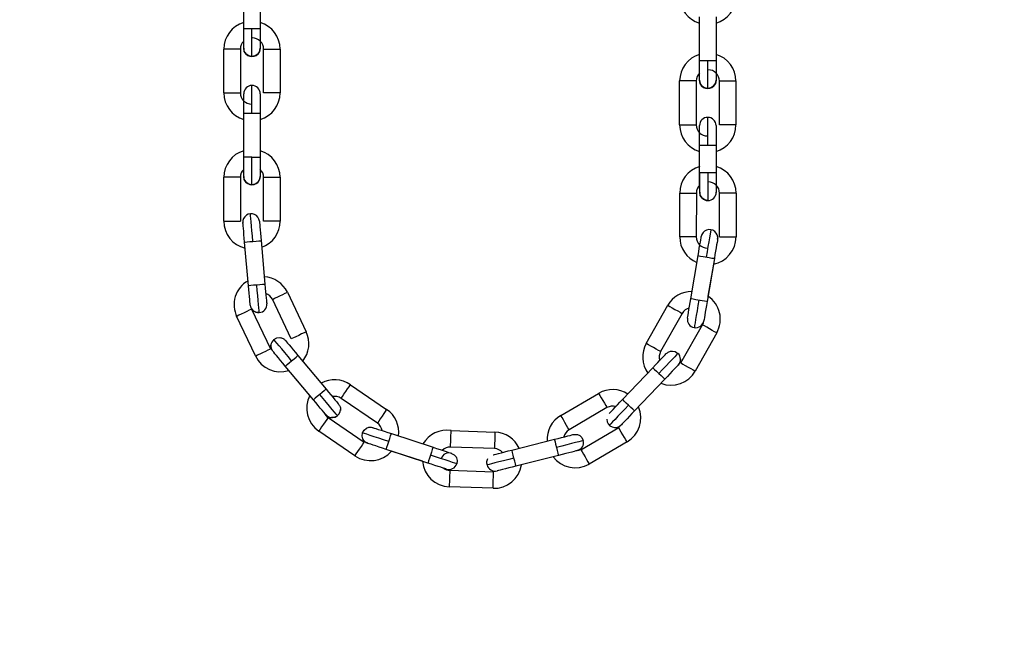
# Model space of a CAD drawing. Header units: inches. Extents: x 170 to 288, y 234 to 248.
# Tile 434 of 480: x 260.326 to 260.638, y 241.277 to 241.472. Entities that reach past the tile are written whole.
import ezdxf

# ---------------------------------------------------------------- set-up
doc = ezdxf.new("R2010")
doc.units = ezdxf.units.IN
doc.header["$LTSCALE"] = 0.25
doc.header["$MEASUREMENT"] = 0
doc.layers.add('ANNOTATIONS', color=1, linetype='Continuous')
doc.layers.add('STANDARD Z GUIDE MOTOR RH', color=7, linetype='Continuous')
doc.styles.add('ARIAL', font='arial.ttf', dxfattribs={"height": 0.09375})
doc.dimstyles.new('STANDARD$0', dxfattribs={"dimtxt": 0.09375, "dimasz": 0.09375, "dimexe": 0.03125, "dimexo": 0.046875, "dimgap": 0.09, "dimtad": 0, "dimtih": 1, "dimtoh": 1, "dimdec": 4, "dimzin": 0, "dimdsep": 46, "dimtxsty": 'ARIAL', "dimcen": 0.09, "dimadec": 0, "dimazin": 0, "dimtfac": 1, "dimtdec": 4, "dimtofl": 0, "dimtmove": 0, "dimatfit": 1, "dimfxl": 1, "dimtolj": 1, "dimtzin": 0, "dimarcsym": 0})

# ---------------------------------------------------------------- blocks, each defined once
blk = doc.blocks.new('*D53')
at = {"layer": 'ANNOTATIONS', "color": 0, "lineweight": -2, "transparency": 16777216}
for p, q in [((259.7476886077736, 244.1437778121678), (261.4626251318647, 244.1437778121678)), ((261.4313751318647, 244.0500278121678), (261.4313751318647, 242.3590412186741)), ((261.4313751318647, 240.2331944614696), (261.4313751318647, 241.9241810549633)), ((260.153938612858, 240.1394444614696), (261.4626251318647, 240.1394444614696))]:
    blk.add_line(p, q, dxfattribs=at)
at = {"layer": 'ANNOTATIONS', "color": 0, "transparency": 16777216}
for points in [[(261.4157501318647, 244.0500278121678), (261.4470001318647, 244.0500278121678), (261.4313751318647, 244.1437778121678)], [(261.4157501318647, 240.2331944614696), (261.4470001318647, 240.2331944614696), (261.4313751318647, 240.1394444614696)]]:
    blk.add_solid(points, dxfattribs=at)
at = {"layer": 'defpoints', "color": 0, "transparency": 16777216}
for p in [(259.7008136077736, 244.1437778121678), (261.4313751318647, 244.1437778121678), (260.107063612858, 240.1394444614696)]:
    blk.add_point(p, dxfattribs=at)
at = {"layer": 'ANNOTATIONS', "color": 0, "transparency": 16777216, "insert": (261.4313751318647, 242.1416111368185), "char_height": 0.09375, "attachment_point": 5, "style": 'ARIAL'}
blk.add_mtext('\\A1;OPENING \\PHEIGHT', dxfattribs=at)

msp = doc.modelspace()

# ---------------------------------------------------------------- linework, layer by layer
at = {"layer": 'STANDARD Z GUIDE MOTOR RH'}
for p, q in [((260.3965608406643, 241.4687373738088), (260.3965611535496, 241.4826480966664)), ((260.4018105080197, 241.4826479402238), (260.4018101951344, 241.4687372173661)), ((260.5411522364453, 241.4586303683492), (260.5411525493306, 241.4725410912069)), ((260.5464019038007, 241.4725409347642), (260.5464015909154, 241.4586302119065)), ((260.3991855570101, 241.4687373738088), (260.3965608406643, 241.4687373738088)), ((260.3902612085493, 241.448406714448), (260.3902615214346, 241.4623174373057)), ((260.3955108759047, 241.4623172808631), (260.3955105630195, 241.4484065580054)), ((260.4028596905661, 241.4484064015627), (260.4028599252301, 241.4623171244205)), ((260.4028599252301, 241.4623171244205), (260.4081092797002, 241.4623171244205)), ((260.4081092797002, 241.4623171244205), (260.408108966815, 241.4484062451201)), ((260.543776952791, 241.4586303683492), (260.5411522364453, 241.4586303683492)), ((260.5348526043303, 241.4382997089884), (260.5348529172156, 241.4522104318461)), ((260.5401022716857, 241.4522102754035), (260.5401019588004, 241.4382995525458)), ((260.5474510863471, 241.4382993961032), (260.5474513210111, 241.4522101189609)), ((260.5474513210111, 241.4522101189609), (260.5527006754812, 241.4522101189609)), ((260.5527006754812, 241.4522101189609), (260.5527003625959, 241.4382992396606)), ((260.3965600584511, 241.4280758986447), (260.3965602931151, 241.4419866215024)), ((260.3965602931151, 241.4419866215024), (260.4018096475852, 241.4419866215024)), ((260.4018096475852, 241.4419866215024), (260.4018093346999, 241.4280757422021)), ((260.5411514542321, 241.4179688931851), (260.5411516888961, 241.4318796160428)), ((260.5411516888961, 241.4318796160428), (260.5464010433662, 241.4318796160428)), ((260.5464010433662, 241.4318796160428), (260.5464007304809, 241.4179687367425)), ((260.3991846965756, 241.4280758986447), (260.3965600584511, 241.4280758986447)), ((260.3991846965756, 241.4280758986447), (260.4018093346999, 241.4280757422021)), ((260.5412074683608, 241.4169032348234), (260.5412074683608, 241.4230712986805)), ((260.5464568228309, 241.4230712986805), (260.5412074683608, 241.4230712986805)), ((260.5438321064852, 241.4230712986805), (260.5438321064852, 241.4142785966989)), ((260.5464568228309, 241.4230712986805), (260.5464568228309, 241.4169032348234)), ((260.3902604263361, 241.407745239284), (260.3902606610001, 241.4216559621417)), ((260.3955100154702, 241.4216559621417), (260.3902606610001, 241.4216559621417)), ((260.3955100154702, 241.4216559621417), (260.3955097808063, 241.4077450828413)), ((260.4028588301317, 241.4077449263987), (260.4028591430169, 241.421655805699)), ((260.4081084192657, 241.4216556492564), (260.4081081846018, 241.4077449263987)), ((260.5348929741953, 241.4027484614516), (260.534905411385, 241.4166591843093)), ((260.540154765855, 241.4166544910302), (260.5401423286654, 241.4027437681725)), ((260.5464568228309, 241.4169032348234), (260.5464554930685, 241.4168195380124)), ((260.5474914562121, 241.4027371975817), (260.5475038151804, 241.4166479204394)), ((260.5527531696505, 241.4166432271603), (260.5527407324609, 241.4027325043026)), ((260.3963081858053, 241.407249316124), (260.3963021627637, 241.4073328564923)), ((260.4081081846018, 241.4077449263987), (260.4028588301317, 241.4077449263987)), ((260.3980840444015, 241.3872493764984), (260.3968537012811, 241.4011056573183)), ((260.4020824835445, 241.4015699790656), (260.4033128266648, 241.3877136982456)), ((260.5469317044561, 241.4024471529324), (260.5468950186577, 241.4020097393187)), ((260.538372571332, 241.3830867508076), (260.5406910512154, 241.3968030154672)), ((260.5458669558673, 241.3959280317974), (260.5435484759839, 241.3822119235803)), ((260.5458669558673, 241.3959278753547), (260.5438406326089, 241.3839399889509)), ((260.4116498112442, 241.3703978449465), (260.4056789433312, 241.3829620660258)), ((260.4104201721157, 241.3852151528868), (260.4163909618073, 241.3726509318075)), ((260.3990413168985, 241.3798075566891), (260.4050121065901, 241.3672434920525)), ((260.5242550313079, 241.3689357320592), (260.5310737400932, 241.3810606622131)), ((260.400270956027, 241.3649902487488), (260.3943000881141, 241.3775544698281)), ((260.5356492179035, 241.3784874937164), (260.5288305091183, 241.3663625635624)), ((260.53523613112, 241.3627601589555), (260.5420548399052, 241.3748850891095)), ((260.5422781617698, 241.3753620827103), (260.5420548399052, 241.3748850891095)), ((260.5466303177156, 241.3723120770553), (260.539811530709, 241.3601871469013)), ((260.4137809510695, 241.3651402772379), (260.4226983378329, 241.3544636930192)), ((260.4186693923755, 241.3510986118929), (260.4097520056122, 241.3617753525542)), ((260.4175247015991, 241.3524690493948), (260.4097520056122, 241.361775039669)), ((260.5167472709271, 241.3511818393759), (260.5263451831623, 241.3612509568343)), ((260.5301448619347, 241.3576291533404), (260.5205469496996, 241.3475600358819)), ((260.5301448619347, 241.3576289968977), (260.5205469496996, 241.3475597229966)), ((260.430423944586, 241.3558780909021), (260.4419130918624, 241.3480353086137)), ((260.438953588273, 241.3436998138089), (260.4274644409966, 241.3515425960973)), ((260.4971482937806, 241.3461074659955), (260.5091562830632, 241.353130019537)), ((260.4266521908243, 241.3497297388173), (260.4267048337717, 241.3496646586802)), ((260.5118063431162, 241.3485986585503), (260.4997983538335, 241.3415761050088)), ((260.4233210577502, 241.3454727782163), (260.4348102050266, 241.3376299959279)), ((260.5035084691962, 241.3352321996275), (260.5155164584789, 241.3422549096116)), ((260.4318507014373, 241.333294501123), (260.4203615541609, 241.3411372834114)), ((260.4434011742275, 241.3403488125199), (260.4566190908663, 241.3360134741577)), ((260.4623705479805, 241.341325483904), (260.4762728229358, 241.340840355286)), ((260.4816399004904, 241.3351402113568), (260.4951279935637, 241.3385433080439)), ((260.4359044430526, 241.3372830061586), (260.4358253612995, 241.3373103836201)), ((260.454983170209, 241.3310256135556), (260.4417651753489, 241.3353609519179)), ((260.4532895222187, 241.3315808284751), (260.4417651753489, 241.3353606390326)), ((260.476089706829, 241.33559420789), (260.4621874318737, 241.3360793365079)), ((260.5181665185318, 241.337723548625), (260.5061585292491, 241.3307009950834)), ((260.4964122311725, 241.3334536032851), (260.4829241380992, 241.3300503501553)), ((260.4964122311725, 241.3334532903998), (260.4829241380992, 241.3300501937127)), ((260.4642865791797, 241.331597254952), (260.4641558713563, 241.330779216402)), ((260.4737565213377, 241.3304441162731), (260.473676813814, 241.3310863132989)), ((260.4619311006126, 241.328734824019), (260.4758333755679, 241.3282495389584)), ((260.4756502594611, 241.3230033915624), (260.4617479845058, 241.323488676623))]:
    msp.add_line(p, q, dxfattribs=at)
at = {"layer": 'STANDARD Z GUIDE MOTOR RH', "flags": 128}
for points in [[(260.396560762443, 241.4625693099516), (260.396560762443, 241.4653104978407), (260.3965608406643, 241.4663769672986), (260.3965608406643, 241.4687373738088)], [(260.3991853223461, 241.4599445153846), (260.3991853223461, 241.4601134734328), (260.3991854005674, 241.4606139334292), (260.3991854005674, 241.4638522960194), (260.3991854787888, 241.4653724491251), (260.3991854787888, 241.4670219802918), (260.3991855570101, 241.4687373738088)], [(260.4018101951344, 241.4687372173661), (260.4001899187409, 241.4687372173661), (260.3991855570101, 241.4687373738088)], [(260.4018101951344, 241.4687372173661), (260.4018101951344, 241.4675338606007), (260.4018101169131, 241.4663768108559), (260.4018101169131, 241.4630386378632), (260.4018100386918, 241.462687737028), (260.4018100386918, 241.462569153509)], [(260.3955108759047, 241.4623172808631), (260.3947421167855, 241.4623172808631), (260.3938905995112, 241.4623174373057), (260.3902615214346, 241.4623174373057)], [(260.3991853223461, 241.4599445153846), (260.3981809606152, 241.4601442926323), (260.3973294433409, 241.4607132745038), (260.3967605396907, 241.4615647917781), (260.396560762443, 241.4625693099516)], [(260.4018100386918, 241.462569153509), (260.4016102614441, 241.4615647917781), (260.4010412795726, 241.4607132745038), (260.4001897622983, 241.4601442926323), (260.3991853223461, 241.4599445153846)], [(260.541152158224, 241.4524623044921), (260.541152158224, 241.4552034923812), (260.5411522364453, 241.456269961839), (260.5411522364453, 241.4586303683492)], [(260.5437767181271, 241.449837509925), (260.5437767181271, 241.4500064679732), (260.5437767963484, 241.4505069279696), (260.5437767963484, 241.4537452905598), (260.5437768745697, 241.4552654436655), (260.5437768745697, 241.4569149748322), (260.543776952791, 241.4586303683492)], [(260.5464015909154, 241.4586302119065), (260.5447813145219, 241.4586302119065), (260.543776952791, 241.4586303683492)], [(260.5464015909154, 241.4586302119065), (260.5464015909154, 241.4574268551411), (260.5464015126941, 241.4562698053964), (260.5464015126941, 241.4529316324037), (260.5464014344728, 241.4525807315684), (260.5464014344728, 241.4524621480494)], [(260.5401022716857, 241.4522102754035), (260.5393335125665, 241.4522102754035), (260.5384819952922, 241.4522104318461), (260.5348529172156, 241.4522104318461)], [(260.5437767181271, 241.449837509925), (260.5427723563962, 241.4500372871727), (260.5419208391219, 241.4506062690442), (260.5413519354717, 241.4514577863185), (260.541152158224, 241.4524623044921)], [(260.5464014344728, 241.4524621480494), (260.5462016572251, 241.4514577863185), (260.5456326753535, 241.4506062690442), (260.5447811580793, 241.4500372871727), (260.5437767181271, 241.449837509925)], [(260.3902612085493, 241.448406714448), (260.3918814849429, 241.448406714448), (260.392885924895, 241.4484065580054), (260.3955105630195, 241.4484065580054)], [(260.3965603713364, 241.446348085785), (260.3965604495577, 241.4471151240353), (260.3965604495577, 241.4481545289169)], [(260.3991850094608, 241.4419866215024), (260.3991850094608, 241.4437020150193), (260.3991850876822, 241.4453513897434), (260.3991850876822, 241.4482039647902), (260.3991851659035, 241.4492974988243), (260.3991851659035, 241.4507791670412)], [(260.4018098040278, 241.4481543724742), (260.4018098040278, 241.44768488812), (260.4018097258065, 241.4471149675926)], [(260.408108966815, 241.4484062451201), (260.4079091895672, 241.4484062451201), (260.407340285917, 241.4484064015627), (260.4028596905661, 241.4484064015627)], [(260.3965602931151, 241.4419864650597), (260.3965603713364, 241.4431898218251), (260.3965603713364, 241.4463479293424)], [(260.4018097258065, 241.4471149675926), (260.4018097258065, 241.4443468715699)], [(260.4018097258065, 241.4443467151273), (260.4018096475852, 241.4431896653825), (260.4018096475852, 241.4419863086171)], [(260.5437764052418, 241.4318796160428), (260.5437764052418, 241.4335950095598), (260.5437764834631, 241.4352443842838), (260.5437764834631, 241.4380969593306), (260.5437765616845, 241.4391904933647), (260.5437765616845, 241.4406721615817)], [(260.5348526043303, 241.4382997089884), (260.5364728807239, 241.4382997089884), (260.537477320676, 241.4382995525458), (260.5401019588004, 241.4382995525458)], [(260.5411516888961, 241.4318794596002), (260.5411517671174, 241.4330828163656), (260.5411517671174, 241.4362409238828), (260.5411518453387, 241.437007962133), (260.5411518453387, 241.4380475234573)], [(260.5464011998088, 241.4375778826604), (260.5464011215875, 241.437007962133), (260.5464011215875, 241.4342397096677), (260.5464010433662, 241.4330826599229), (260.5464010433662, 241.4318793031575)], [(260.5464011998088, 241.4380473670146), (260.5464011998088, 241.4375778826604)], [(260.5527003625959, 241.4382992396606), (260.5525005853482, 241.4382992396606), (260.551931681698, 241.4382993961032), (260.5474510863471, 241.4382993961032)], [(260.3965599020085, 241.4219078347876), (260.3965599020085, 241.423714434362), (260.3965599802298, 241.4246491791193), (260.3965599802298, 241.4268725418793), (260.3965600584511, 241.4280758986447)], [(260.3991845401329, 241.4192830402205), (260.3991845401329, 241.4218585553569), (260.3991846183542, 241.4231909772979), (260.3991846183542, 241.4247111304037), (260.3991846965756, 241.4263605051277), (260.3991846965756, 241.4280758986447)], [(260.4018093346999, 241.4280757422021), (260.4018093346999, 241.4246490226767), (260.4018092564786, 241.423714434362), (260.4018092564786, 241.4219076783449)], [(260.3991845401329, 241.4192830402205), (260.3981801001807, 241.4194829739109), (260.3973285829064, 241.4200519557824), (260.3967596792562, 241.4209034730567), (260.3965599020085, 241.4219078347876)], [(260.4018092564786, 241.4219076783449), (260.4016094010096, 241.4209033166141), (260.4010404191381, 241.4200517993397), (260.4001889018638, 241.4194828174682), (260.3991845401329, 241.4192830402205)], [(260.4028591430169, 241.421655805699), (260.4054837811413, 241.421655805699), (260.4064882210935, 241.4216556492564), (260.4081084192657, 241.4216556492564)], [(260.534905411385, 241.4166591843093), (260.5351051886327, 241.4166590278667), (260.5356741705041, 241.4166585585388), (260.5365256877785, 241.4166577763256), (260.5375300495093, 241.4166568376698), (260.5385344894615, 241.4166560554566), (260.5393860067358, 241.4166552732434), (260.5399549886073, 241.4166546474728), (260.540154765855, 241.4166544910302)], [(260.5438321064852, 241.4142785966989), (260.5428277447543, 241.4144783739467), (260.54197622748, 241.4150473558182), (260.5414072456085, 241.4158987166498), (260.5412074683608, 241.4169032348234)], [(260.5527531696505, 241.4166432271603), (260.5525533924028, 241.4166435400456), (260.5519844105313, 241.4166440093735), (260.551132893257, 241.4166447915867), (260.5501284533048, 241.4166457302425), (260.549124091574, 241.4166465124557), (260.5482725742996, 241.4166472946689), (260.5477035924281, 241.4166477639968), (260.5475038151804, 241.4166479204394)], [(260.3902604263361, 241.407745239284), (260.394741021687, 241.407745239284), (260.3953099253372, 241.4077450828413), (260.3955097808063, 241.4077450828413)], [(260.3968537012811, 241.4011055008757), (260.3967473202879, 241.4023040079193), (260.3966450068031, 241.4034566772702), (260.3965506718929, 241.4045187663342), (260.3964679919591, 241.4054497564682), (260.3964001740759, 241.4062138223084), (260.3963497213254, 241.4067817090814), (260.3963186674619, 241.4071313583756), (260.3963081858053, 241.407249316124)], [(260.3994680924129, 241.4013378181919), (260.3993164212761, 241.4030464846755), (260.3991705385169, 241.4046894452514), (260.3990360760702, 241.4062036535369), (260.398918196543, 241.4075307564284), (260.3988215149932, 241.4086199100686), (260.3987496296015, 241.4094293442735), (260.3987054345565, 241.409927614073), (260.3986904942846, 241.4100959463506)], [(260.4015369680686, 241.4077136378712), (260.4015474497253, 241.4075955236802), (260.4015785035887, 241.407245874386), (260.4016289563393, 241.4066781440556), (260.4016967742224, 241.4059140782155), (260.4017794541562, 241.4049830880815), (260.4018737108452, 241.4039208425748), (260.4019761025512, 241.4027683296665), (260.4020824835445, 241.4015696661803)], [(260.5447444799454, 241.4050351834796), (260.5447163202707, 241.404868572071), (260.5446329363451, 241.4043753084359), (260.5444975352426, 241.4035741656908), (260.5443152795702, 241.4024959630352), (260.5440932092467, 241.4011821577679), (260.5438398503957, 241.3996832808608), (260.5435649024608, 241.3980569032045), (260.5432790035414, 241.3963656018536)], [(260.3968537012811, 241.4011056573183), (260.397052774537, 241.4011233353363), (260.3976194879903, 241.4011737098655), (260.3984676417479, 241.401248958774), (260.3994680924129, 241.4013378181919)], [(260.3994680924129, 241.4013378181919), (260.4004686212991, 241.4014266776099), (260.4013167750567, 241.4015019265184), (260.40188348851, 241.4015523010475), (260.4020824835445, 241.4015699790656)], [(260.5401423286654, 241.4027437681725), (260.5399425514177, 241.4027439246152), (260.5393735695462, 241.4027445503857), (260.5385220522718, 241.4027451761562), (260.537517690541, 241.4027461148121), (260.5365132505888, 241.4027470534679), (260.5356617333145, 241.4027478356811), (260.535092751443, 241.402748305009), (260.5348929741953, 241.4027484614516)], [(260.5406910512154, 241.3968030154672), (260.5408916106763, 241.3979894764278), (260.5410844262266, 241.399130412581), (260.5412621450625, 241.400181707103), (260.5414179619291, 241.4011033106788), (260.5415457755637, 241.4018597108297), (260.5416408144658, 241.4024216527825), (260.5416993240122, 241.402767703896)], [(260.5416416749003, 241.4024266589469), (260.5416993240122, 241.402767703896), (260.5417190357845, 241.402884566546)], [(260.5468950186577, 241.4020097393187), (260.5468752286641, 241.4018928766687), (260.5468167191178, 241.4015468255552), (260.5467217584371, 241.4009847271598), (260.5465938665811, 241.4002284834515), (260.5464381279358, 241.3993068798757), (260.5462604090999, 241.3982554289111), (260.5460675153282, 241.3971144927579), (260.5458669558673, 241.3959280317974)], [(260.5474914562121, 241.4027371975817), (260.5476912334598, 241.4027370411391), (260.54826013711, 241.4027365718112), (260.5491116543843, 241.402735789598), (260.5501160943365, 241.4027348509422), (260.5511205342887, 241.402734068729), (260.551972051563, 241.4027332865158), (260.5525409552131, 241.4027326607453), (260.5527407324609, 241.4027325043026)], [(260.5406910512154, 241.3968030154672), (260.5408880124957, 241.3967696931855), (260.5414490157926, 241.3966748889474), (260.5422886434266, 241.3965329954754), (260.5442693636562, 241.3961982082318)], [(260.5442693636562, 241.3961982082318), (260.5451089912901, 241.3960563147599), (260.5456699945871, 241.3959613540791), (260.5458669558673, 241.3959280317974)], [(260.4006984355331, 241.387481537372), (260.3996979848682, 241.387392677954), (260.3988497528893, 241.3873174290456), (260.398283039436, 241.3872670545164), (260.3980840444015, 241.3872493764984)], [(260.3986277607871, 241.381125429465), (260.3986190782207, 241.3812235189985), (260.3985880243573, 241.3815731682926), (260.398537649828, 241.3821410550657), (260.3984697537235, 241.3829051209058), (260.3983871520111, 241.3838361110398), (260.3982928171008, 241.3848982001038), (260.3981905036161, 241.3860508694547), (260.3980840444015, 241.3872493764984)], [(260.4033128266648, 241.3877136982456), (260.4031138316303, 241.3876960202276), (260.402547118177, 241.3876456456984), (260.4016988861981, 241.3875703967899), (260.4006984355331, 241.387481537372)], [(260.4014761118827, 241.3787232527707), (260.4014611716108, 241.3788915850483), (260.4014168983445, 241.3793900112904), (260.4013450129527, 241.3801992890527), (260.4012483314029, 241.3812885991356), (260.4011304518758, 241.382615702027), (260.4009959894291, 241.3841299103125), (260.4008501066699, 241.3857728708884), (260.4006984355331, 241.387481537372)], [(260.4033128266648, 241.387713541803), (260.4034192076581, 241.3865148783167), (260.4035215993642, 241.3853623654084), (260.4036158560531, 241.3843002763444)], [(260.4035215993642, 241.385362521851), (260.4036158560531, 241.3843002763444), (260.4036985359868, 241.3833692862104)], [(260.4036985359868, 241.3833692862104), (260.4037664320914, 241.3826052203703)], [(260.4037664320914, 241.3826052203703), (260.4038168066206, 241.3820374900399), (260.4038478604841, 241.3816878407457)], [(260.4056789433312, 241.3829620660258), (260.4058593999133, 241.3830477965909), (260.4063733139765, 241.3832920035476), (260.407142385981, 241.3836574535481), (260.4080495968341, 241.3840886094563), (260.408956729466, 241.3845197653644), (260.4097258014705, 241.3848852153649), (260.4102397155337, 241.3851294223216), (260.4104201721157, 241.3852151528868)], [(260.5373445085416, 241.3770050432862), (260.5373642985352, 241.3771219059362), (260.5374228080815, 241.3774679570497), (260.5375177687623, 241.3780300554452), (260.5376455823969, 241.3787862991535), (260.5378013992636, 241.3797080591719), (260.5379791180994, 241.3807595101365), (260.5381720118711, 241.381900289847), (260.538372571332, 241.3830867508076)], [(260.5419508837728, 241.3824819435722), (260.5399701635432, 241.3828167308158), (260.5391305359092, 241.3829587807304), (260.5385695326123, 241.3830535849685), (260.538372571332, 241.3830867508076)], [(260.540960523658, 241.382649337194), (260.5406746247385, 241.3809580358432), (260.5403996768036, 241.3793316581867), (260.5401463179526, 241.3778327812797), (260.5399242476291, 241.3765189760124), (260.5397419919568, 241.3754407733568), (260.5396065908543, 241.3746396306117), (260.5395232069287, 241.3741462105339), (260.5394950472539, 241.3739795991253)], [(260.5435484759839, 241.3822119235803), (260.5433514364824, 241.3822452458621), (260.5427904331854, 241.3823400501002), (260.5419508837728, 241.3824819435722)], [(260.5435484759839, 241.3822119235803), (260.543347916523, 241.3810254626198), (260.5431550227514, 241.3798845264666), (260.5429773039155, 241.378833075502), (260.5428215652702, 241.3779114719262), (260.5426936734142, 241.3771550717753), (260.5425987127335, 241.3765931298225), (260.5425402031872, 241.3762469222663), (260.5425204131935, 241.3761300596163)], [(260.3990413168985, 241.3798075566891), (260.3988608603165, 241.3797218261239), (260.3983469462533, 241.3794776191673), (260.3975778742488, 241.3791121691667), (260.3966706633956, 241.3786810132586), (260.3957635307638, 241.3782500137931), (260.3949944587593, 241.37788440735), (260.3944805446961, 241.3776402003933), (260.3943000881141, 241.3775544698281)], [(260.3995779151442, 241.3793095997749), (260.3995594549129, 241.3793247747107), (260.3990756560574, 241.3798585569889)], [(260.4014761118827, 241.3787232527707), (260.4004579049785, 241.3788333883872), (260.3995779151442, 241.3793095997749)], [(260.4038478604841, 241.3816878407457), (260.4038583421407, 241.3815697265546)], [(260.5310737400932, 241.3810606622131), (260.5312479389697, 241.3809627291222), (260.5317438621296, 241.3806837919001), (260.5324860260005, 241.380266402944), (260.5333614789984, 241.3797740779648), (260.5342370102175, 241.3792817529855), (260.5349791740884, 241.3788643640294), (260.5354750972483, 241.3785854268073), (260.5356492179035, 241.3784874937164)], [(260.5425202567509, 241.3761292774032), (260.5425051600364, 241.3760477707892)], [(260.542597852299, 241.3765881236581), (260.5425402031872, 241.3762469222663), (260.5425221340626, 241.3761400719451)], [(260.5466303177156, 241.3723120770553), (260.546456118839, 241.3724100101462), (260.5459602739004, 241.3726889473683), (260.5452180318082, 241.3731063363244), (260.5443425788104, 241.3735986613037), (260.5434671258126, 241.374090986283), (260.5427248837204, 241.3745083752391), (260.5422289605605, 241.3747871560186), (260.5420548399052, 241.3748850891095)], [(260.4061300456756, 241.3702062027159), (260.4070290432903, 241.3706966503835), (260.4080233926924, 241.3708078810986)], [(260.4117665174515, 241.3634578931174), (260.4106668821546, 241.3647743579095), (260.4096094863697, 241.3660402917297), (260.4086350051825, 241.367207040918), (260.4077809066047, 241.3682297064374), (260.4070799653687, 241.3690688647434), (260.4065590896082, 241.3696924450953), (260.4062383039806, 241.3700765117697), (260.4061300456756, 241.3702062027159)], [(260.4098270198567, 241.3698742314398), (260.4099029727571, 241.3697831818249), (260.4101280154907, 241.3695139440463), (260.4104933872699, 241.36907637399), (260.4109850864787, 241.3684876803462), (260.4115842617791, 241.3677703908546), (260.4122678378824, 241.3669518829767), (260.4130096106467, 241.366063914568), (260.4137809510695, 241.3651402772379)], [(260.4163909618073, 241.3726509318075), (260.4162105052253, 241.3725652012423), (260.4156966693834, 241.3723209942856), (260.4149275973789, 241.3719555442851), (260.4140203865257, 241.371524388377), (260.4131131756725, 241.3710933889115), (260.412344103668, 241.3707277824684), (260.4118302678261, 241.3704835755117), (260.4116498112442, 241.3703978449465)], [(260.400270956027, 241.3649902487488), (260.4004513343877, 241.3650761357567), (260.4009652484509, 241.3653203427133), (260.4017343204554, 241.3656857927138), (260.4026415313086, 241.366116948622), (260.4035487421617, 241.3665479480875), (260.4043178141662, 241.3669135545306), (260.4048316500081, 241.3671577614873), (260.4050121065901, 241.3672434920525)], [(260.4057980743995, 241.3665091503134), (260.4053075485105, 241.3674080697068), (260.405187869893, 241.3681916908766)], [(260.5288305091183, 241.3663625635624), (260.5286563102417, 241.3664604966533), (260.5281603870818, 241.3667394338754), (260.5274182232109, 241.3671568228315), (260.5265427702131, 241.3676491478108), (260.5256673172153, 241.3681414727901), (260.5249250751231, 241.3685588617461), (260.5244291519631, 241.3688377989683), (260.5242550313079, 241.3689357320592)], [(260.5325406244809, 241.3665290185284), (260.5334468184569, 241.3663528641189), (260.5343117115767, 241.3658045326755)], [(260.4097520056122, 241.3617753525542), (260.4089806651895, 241.3626988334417), (260.4082389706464, 241.3635868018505), (260.4075553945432, 241.3644053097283), (260.4069562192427, 241.3651225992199), (260.4064644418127, 241.3657114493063), (260.4060990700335, 241.36614886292), (260.4058741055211, 241.3664182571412), (260.4057980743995, 241.3665091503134)], [(260.4097520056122, 241.3617753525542), (260.409905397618, 241.3619033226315), (260.4103420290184, 241.3622681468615), (260.4109955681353, 241.3628139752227), (260.4117665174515, 241.3634578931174)], [(260.4117665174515, 241.3634578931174), (260.4125373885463, 241.3641016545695), (260.4131909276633, 241.3646474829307), (260.4136275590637, 241.3650123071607), (260.4137809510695, 241.3651402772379)], [(260.5263451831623, 241.3612509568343), (260.527175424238, 241.3621220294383), (260.5279738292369, 241.3629594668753), (260.5287095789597, 241.3637313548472), (260.5293544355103, 241.3644079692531), (260.529883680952, 241.3649631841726), (260.5302769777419, 241.3653757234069), (260.5305191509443, 241.3656297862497), (260.5306008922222, 241.3657155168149)], [(260.5343117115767, 241.3658045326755), (260.534195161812, 241.3656821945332), (260.5338498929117, 241.365320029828), (260.5332892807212, 241.3647319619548), (260.5325348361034, 241.3639405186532), (260.5316155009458, 241.3629760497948), (260.5305666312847, 241.3618756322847), (260.5294285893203, 241.3606818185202), (260.5282450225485, 241.3594401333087)], [(260.5351254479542, 241.3639045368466), (260.5349489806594, 241.3629585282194), (260.5344005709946, 241.3620937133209)], [(260.5263451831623, 241.3612509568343), (260.5264898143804, 241.361113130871), (260.5269016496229, 241.3607206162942), (260.5275180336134, 241.3601331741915), (260.5282450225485, 241.3594401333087)], [(260.5344005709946, 241.3620937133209), (260.5343188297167, 241.3620079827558), (260.5340766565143, 241.361753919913), (260.5336833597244, 241.361341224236), (260.5331541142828, 241.3607860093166), (260.5325092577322, 241.3601095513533), (260.5317735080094, 241.3593376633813), (260.5309751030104, 241.3585000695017), (260.5301448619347, 241.3576291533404)], [(260.53523613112, 241.3627601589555), (260.5354102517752, 241.3626622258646), (260.5359061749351, 241.3623834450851), (260.5366483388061, 241.361966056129), (260.5375237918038, 241.3614737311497), (260.538399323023, 241.3609814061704), (260.5391414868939, 241.3605640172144), (260.5396374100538, 241.3602850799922), (260.539811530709, 241.3601871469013)], [(260.5282450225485, 241.3594401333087), (260.528972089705, 241.3587470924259), (260.5295884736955, 241.3581596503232), (260.530000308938, 241.3577669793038), (260.5301448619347, 241.3576291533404)], [(260.4226983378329, 241.3544636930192), (260.422544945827, 241.3543357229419), (260.4221083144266, 241.353970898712), (260.4214547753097, 241.3534250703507), (260.4206838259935, 241.3527813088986)], [(260.4226983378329, 241.3544636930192), (260.4234696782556, 241.3535402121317), (260.4242113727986, 241.3526520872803), (260.4248949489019, 241.3518335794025), (260.4254941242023, 241.3511162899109), (260.4259859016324, 241.3505275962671), (260.4263512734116, 241.3500900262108), (260.4265762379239, 241.3498206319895), (260.4266521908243, 241.3497297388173)], [(260.4274644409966, 241.3515425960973), (260.4275770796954, 241.3517074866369), (260.427897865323, 241.352177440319), (260.4283779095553, 241.3528808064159), (260.4289442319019, 241.3537102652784), (260.4295104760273, 241.3545398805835), (260.4299905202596, 241.3552430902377), (260.4303113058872, 241.3557130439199), (260.430423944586, 241.3558780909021)], [(260.4206838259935, 241.3527813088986), (260.4199129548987, 241.3521373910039), (260.4192594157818, 241.3515915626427), (260.41882270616, 241.3512267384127), (260.4186693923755, 241.3510986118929)], [(260.4223223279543, 241.3467249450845), (260.4219569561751, 241.3471625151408), (260.4214652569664, 241.3477512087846), (260.4208660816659, 241.3484686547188), (260.4201825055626, 241.349287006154), (260.4194407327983, 241.3501751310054), (260.4186693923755, 241.3510986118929)], [(260.4263202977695, 241.3460326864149), (260.4262119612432, 241.3461623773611), (260.4258912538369, 241.3465464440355), (260.4253703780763, 241.3471700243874), (260.4246694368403, 241.348009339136), (260.4238152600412, 241.3490320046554), (260.4228408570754, 241.3501987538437), (260.4217834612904, 241.3514646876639), (260.4206838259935, 241.3527813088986)], [(260.5091562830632, 241.353130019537), (260.5092571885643, 241.3529576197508), (260.5095444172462, 241.3524665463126), (260.5099742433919, 241.3517314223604), (260.5104813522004, 241.350864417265), (260.5109883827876, 241.3499974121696), (260.5114182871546, 241.3492622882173), (260.5117055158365, 241.3487712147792), (260.5118063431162, 241.3485986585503)], [(260.5124915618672, 241.3467171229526), (260.5125733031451, 241.3468030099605), (260.5128154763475, 241.3470570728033), (260.5132087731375, 241.3474696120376), (260.5137380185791, 241.348024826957), (260.5143828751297, 241.3487014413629), (260.5151186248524, 241.3494733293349), (260.5159169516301, 241.3503109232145), (260.5167472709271, 241.3511818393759)], [(260.5186471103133, 241.3493710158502), (260.5179200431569, 241.3500639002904), (260.5173036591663, 241.3506514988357), (260.5168918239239, 241.3510440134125), (260.5167472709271, 241.3511818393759)], [(260.4419130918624, 241.3480353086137), (260.4418004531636, 241.3478702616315), (260.441479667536, 241.347400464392), (260.4409996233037, 241.3466970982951), (260.440433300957, 241.3458676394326), (260.4398670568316, 241.3450380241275), (260.4393870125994, 241.3443346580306), (260.4390662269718, 241.3438648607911), (260.438953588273, 241.3436998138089)], [(260.5186471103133, 241.3493710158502), (260.5174635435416, 241.3481293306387), (260.5163255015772, 241.3469353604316), (260.515276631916, 241.3458350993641), (260.5143572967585, 241.3448706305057), (260.5136028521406, 241.3440790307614), (260.5130422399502, 241.3434908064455), (260.5126969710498, 241.3431286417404), (260.5125804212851, 241.3430063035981)], [(260.5205469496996, 241.3475600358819), (260.5204023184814, 241.3476978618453), (260.519990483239, 241.348090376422), (260.5193740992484, 241.3486779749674), (260.5186471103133, 241.3493710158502)], [(260.4233210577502, 241.3454727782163), (260.4232084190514, 241.345307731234), (260.4228876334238, 241.3448379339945), (260.4224075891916, 241.3441345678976), (260.4218413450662, 241.3433051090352), (260.4212750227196, 241.3424754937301), (260.4207949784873, 241.3417722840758), (260.4204741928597, 241.3413023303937), (260.4203615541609, 241.3411372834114)], [(260.4226233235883, 241.346364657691), (260.4225473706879, 241.3464555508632), (260.4223223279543, 241.3467249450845), (260.4220343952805, 241.3470697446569)], [(260.4263202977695, 241.3460326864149), (260.4254213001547, 241.3455420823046), (260.4244269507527, 241.3454310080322)], [(260.4997983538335, 241.3415761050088), (260.4996975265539, 241.341748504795), (260.499410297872, 241.3422397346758), (260.4989803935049, 241.3429747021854), (260.4984733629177, 241.3438418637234), (260.4979662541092, 241.3447088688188), (260.4975364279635, 241.3454438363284), (260.4972491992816, 241.3459349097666), (260.4971482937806, 241.3461074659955)], [(260.5205469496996, 241.3475600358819), (260.5197167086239, 241.346688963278), (260.5189183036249, 241.3458513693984), (260.5181825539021, 241.3450794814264), (260.5175376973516, 241.3444030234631), (260.5170084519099, 241.3438478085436), (260.51661515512, 241.3434351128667), (260.5163729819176, 241.3431810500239), (260.5162912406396, 241.3430953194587)], [(260.4342283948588, 241.3405950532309), (260.4347312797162, 241.3414870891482), (260.435515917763, 241.3421080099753)], [(260.4375403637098, 241.3422710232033), (260.4376530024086, 241.3422341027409), (260.4379865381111, 241.3421247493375), (260.4385280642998, 241.3419470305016), (260.4392569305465, 241.341707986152), (260.440145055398, 241.3414166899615), (260.4411583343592, 241.3410844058), (260.4422578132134, 241.3407238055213), (260.4434011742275, 241.3403488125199)], [(260.5181665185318, 241.337723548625), (260.5180656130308, 241.3378961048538), (260.5177783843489, 241.338387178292), (260.5173485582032, 241.3391223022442), (260.5168414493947, 241.3399893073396), (260.5163344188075, 241.340856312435), (260.5159045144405, 241.3415912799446), (260.5156172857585, 241.3420825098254), (260.5155164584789, 241.3422549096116)], [(260.434335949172, 241.3386844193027), (260.4341052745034, 241.3395783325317), (260.4340976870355, 241.3397770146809)], [(260.4341052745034, 241.3395783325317), (260.4342283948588, 241.3405950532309)], [(260.4425832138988, 241.3378549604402), (260.4409532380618, 241.3383895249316), (260.4393859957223, 241.3389035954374), (260.4379415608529, 241.3393773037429), (260.43667547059, 241.339792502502), (260.435636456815, 241.3401332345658), (260.4348644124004, 241.3403865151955), (260.434388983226, 241.3405423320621), (260.4342283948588, 241.3405950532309)], [(260.4425832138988, 241.3378549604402), (260.4428961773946, 241.3388092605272), (260.4431615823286, 241.3396183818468), (260.4433389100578, 241.340159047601), (260.4434011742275, 241.3403488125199)], [(260.4621874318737, 241.3360793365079), (260.4621943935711, 241.3362791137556), (260.462214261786, 241.3368477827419), (260.462243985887, 241.3376986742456), (260.4622790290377, 241.3387025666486), (260.4623140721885, 241.3397063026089), (260.4623437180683, 241.3405573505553), (260.4623635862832, 241.3411258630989), (260.4623705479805, 241.341325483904)], [(260.4762728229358, 241.340840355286), (260.4762658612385, 241.3406407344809), (260.4762460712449, 241.3400720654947), (260.4762163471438, 241.3392211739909), (260.476181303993, 241.338217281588), (260.4761462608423, 241.3372135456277), (260.4761165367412, 241.3363624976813), (260.4760967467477, 241.335793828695), (260.476089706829, 241.33559420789)], [(260.4951279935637, 241.3385433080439), (260.496294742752, 241.3388377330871), (260.4974166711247, 241.3391208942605), (260.498450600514, 241.3393816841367), (260.4993568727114, 241.3396104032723), (260.5001006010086, 241.3397979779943), (260.5006533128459, 241.3399373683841), (260.5009936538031, 241.3400232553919), (260.5011085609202, 241.3400521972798)], [(260.4951279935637, 241.3385433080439), (260.4951768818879, 241.338349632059), (260.4953160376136, 241.3377980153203), (260.4955243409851, 241.3369724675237), (260.4957701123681, 241.3359984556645)], [(260.5031833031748, 241.3397064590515), (260.5038560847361, 241.3390744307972), (260.504295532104, 241.3381493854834)], [(260.4318507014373, 241.333294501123), (260.4319633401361, 241.3334595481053), (260.4322841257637, 241.3339295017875), (260.4327641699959, 241.3346327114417), (260.4333304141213, 241.3354623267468), (260.433896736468, 241.3362919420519), (260.4343767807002, 241.3369951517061), (260.4346975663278, 241.3374651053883), (260.4348102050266, 241.3376299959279)], [(260.4417651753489, 241.3353609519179), (260.4406218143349, 241.3357359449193), (260.4395224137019, 241.336096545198), (260.4385091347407, 241.3364288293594), (260.4376210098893, 241.3367201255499), (260.4368921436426, 241.3369591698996), (260.4363505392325, 241.3371367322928), (260.43601700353, 241.3372460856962), (260.4359044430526, 241.3372830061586)], [(260.4417651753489, 241.3353609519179), (260.4418274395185, 241.3355507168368), (260.4420047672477, 241.336091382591), (260.4422701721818, 241.3369005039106), (260.4425832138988, 241.3378549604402)], [(260.4566190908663, 241.3360134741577), (260.4565568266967, 241.3358237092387), (260.4563795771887, 241.3352830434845), (260.4561141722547, 241.3344739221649), (260.4558011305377, 241.333519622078)], [(260.4566190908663, 241.3360134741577), (260.4577625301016, 241.3356384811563), (260.4588619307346, 241.3352778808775), (260.4598752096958, 241.3349455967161), (260.4607633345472, 241.3346543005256), (260.4614922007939, 241.334415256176), (260.4620338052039, 241.3342375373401), (260.4623673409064, 241.3341281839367), (260.4624799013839, 241.3340911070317)], [(260.504295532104, 241.3381493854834), (260.5041317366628, 241.3381080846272), (260.5036466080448, 241.3379857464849), (260.5028587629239, 241.337786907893), (260.5017984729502, 241.337519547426), (260.5005065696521, 241.3371935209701), (260.4990326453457, 241.3368216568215), (260.4974333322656, 241.3364181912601), (260.4957701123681, 241.3359984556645)], [(260.4957701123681, 241.3359984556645), (260.4960158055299, 241.3350246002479), (260.4962241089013, 241.3341988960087), (260.4963633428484, 241.3336472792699), (260.4964122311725, 241.3334536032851)], [(260.4558011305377, 241.333519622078), (260.4554880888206, 241.3325651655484), (260.4552227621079, 241.3317560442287), (260.4550454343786, 241.3312155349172), (260.454983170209, 241.3310256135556)], [(260.4641558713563, 241.330779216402), (260.4639953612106, 241.3308319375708), (260.4635199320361, 241.3309879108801), (260.4627478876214, 241.3312411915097), (260.4617088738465, 241.3315819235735), (260.4604427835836, 241.3319971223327), (260.4589983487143, 241.3324709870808), (260.4574311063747, 241.3329850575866), (260.4558011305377, 241.333519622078)], [(260.4640483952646, 241.3326898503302), (260.4642790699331, 241.3317959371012), (260.4641558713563, 241.330779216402)], [(260.4737565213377, 241.3304441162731), (260.4737045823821, 241.3314669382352), (260.4740356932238, 241.3324110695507)], [(260.4822820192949, 241.3325953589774), (260.4806187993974, 241.3321756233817), (260.4790194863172, 241.3317721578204), (260.4775455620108, 241.3314002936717), (260.4762535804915, 241.3310742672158), (260.4751933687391, 241.3308067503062), (260.4744055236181, 241.3306079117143), (260.4739203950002, 241.330485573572), (260.4737565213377, 241.3304441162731)], [(260.475659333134, 241.3336311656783), (260.4757743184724, 241.3336601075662), (260.4761145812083, 241.333745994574), (260.4766672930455, 241.3338855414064), (260.4774110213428, 241.334073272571), (260.4783172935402, 241.334301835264), (260.4793512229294, 241.3345627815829), (260.4804731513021, 241.3348457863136), (260.4816399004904, 241.3351402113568)], [(260.4822820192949, 241.3325953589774), (260.4820363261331, 241.3335692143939), (260.4818280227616, 241.3343949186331), (260.4816887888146, 241.3349465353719), (260.4816399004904, 241.3351402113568)], [(260.4829241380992, 241.3300503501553), (260.4828752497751, 241.3302441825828), (260.4827360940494, 241.3307957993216), (260.4825277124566, 241.3316215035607), (260.4822820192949, 241.3325953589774)], [(260.5023927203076, 241.3349623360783), (260.5022778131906, 241.3349333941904), (260.5019374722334, 241.3348475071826), (260.5013848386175, 241.3347081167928), (260.5006411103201, 241.3345205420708), (260.4997348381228, 241.3342918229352), (260.4987008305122, 241.334031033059), (260.4975789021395, 241.3337478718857), (260.4964122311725, 241.3334536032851)], [(260.5035084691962, 241.3352321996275), (260.5036092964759, 241.3350597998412), (260.5038965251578, 241.3345687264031), (260.5043264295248, 241.3338336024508), (260.504833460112, 241.3329665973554), (260.5053405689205, 241.3320995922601), (260.5057703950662, 241.3313646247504), (260.5060576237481, 241.3308733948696), (260.5061585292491, 241.3307009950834)], [(260.4607313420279, 241.329140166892), (260.4603978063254, 241.3292496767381), (260.4598562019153, 241.3294272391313), (260.4591274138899, 241.3296662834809), (260.4582392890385, 241.3299575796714), (260.4572260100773, 241.3302900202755), (260.456126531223, 241.3306506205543), (260.454983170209, 241.3310256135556)], [(260.4608439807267, 241.3291032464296), (260.4607313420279, 241.329140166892), (260.4603978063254, 241.3292495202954), (260.4600243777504, 241.3293720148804)], [(260.4829241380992, 241.3300503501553), (260.481757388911, 241.3297559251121), (260.4806354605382, 241.3294729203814), (260.4796015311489, 241.3292119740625), (260.4786952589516, 241.3289834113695), (260.477951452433, 241.3287956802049), (260.4773988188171, 241.3286562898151), (260.4770584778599, 241.3285704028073), (260.4769435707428, 241.3285413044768)], [(260.4619311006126, 241.328734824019), (260.4619241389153, 241.328535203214), (260.4619042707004, 241.3279665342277), (260.4618745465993, 241.327115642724), (260.4618395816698, 241.326111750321), (260.4618045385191, 241.3251080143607), (260.461774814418, 241.3242569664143), (260.4617549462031, 241.323688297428), (260.4617479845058, 241.323488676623)], [(260.4756502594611, 241.3230033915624), (260.4756572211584, 241.3232031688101), (260.4756770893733, 241.3237716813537), (260.4757068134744, 241.3246227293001), (260.4757418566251, 241.3256264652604), (260.4757768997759, 241.3266303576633), (260.4758065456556, 241.3274812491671), (260.4758264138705, 241.3280499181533), (260.4758333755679, 241.3282495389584)]]:
    msp.add_lwpolyline(points, dxfattribs=at)
at = {"layer": 'STANDARD Z GUIDE MOTOR RH'}
for centre, radius, start, end in [((260.5436461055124, 241.4789608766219), 0.008792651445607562, 179.9988299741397, 253.5247191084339), ((260.543908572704, 241.4789608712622), 0.008792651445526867, 286.4729408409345, 359.998829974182), ((260.3990541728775, 241.4623172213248), 0.00879265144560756, 106.4727034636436, 179.9985925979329), ((260.3993166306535, 241.4623172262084), 0.008792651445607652, 359.9988299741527, 73.52471910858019), ((260.3990541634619, 241.4623172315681), 0.003543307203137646, 134.7237412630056, 179.998829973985), ((260.3993166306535, 241.4623172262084), 0.003543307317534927, 359.9988299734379, 89.99882997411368), ((260.3991854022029, 241.462569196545), 0.002624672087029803, 179.9988299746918, 359.9988364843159), ((260.5436455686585, 241.4522102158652), 0.00879265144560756, 106.4727034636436, 179.9985925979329), ((260.5439080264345, 241.4522102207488), 0.008792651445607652, 359.9988299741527, 73.52471910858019), ((260.5436455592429, 241.4522102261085), 0.003543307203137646, 134.7237412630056, 179.998829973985), ((260.5439080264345, 241.4522102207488), 0.003543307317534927, 359.9988299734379, 89.99882997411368), ((260.5437767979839, 241.4524621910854), 0.002624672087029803, 179.9988299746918, 359.9988364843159), ((260.3990538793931, 241.4484064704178), 0.008792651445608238, 179.9988299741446, 253.5247191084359), ((260.3990538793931, 241.4484064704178), 0.003543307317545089, 179.9988299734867, 269.9988299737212), ((260.3991851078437, 241.4481545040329), 0.002624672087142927, 359.9798543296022, 179.9798341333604), ((260.3993163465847, 241.448406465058), 0.00879265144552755, 286.4729408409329, 359.9988299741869), ((260.5437765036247, 241.4380474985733), 0.002624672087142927, 359.9798543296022, 179.9798341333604), ((260.5436452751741, 241.4382994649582), 0.008792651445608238, 179.9988299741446, 253.5247191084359), ((260.5436452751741, 241.4382994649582), 0.003543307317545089, 179.9988299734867, 269.9988299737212), ((260.5439077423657, 241.4382994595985), 0.00879265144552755, 286.4729408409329, 359.9988299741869), ((260.3990533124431, 241.4216557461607), 0.00879265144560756, 106.4727034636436, 179.9985925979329), ((260.3993158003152, 241.4216558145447), 0.008792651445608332, 359.9988299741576, 73.52471910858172), ((260.3990533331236, 241.4216558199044), 0.003543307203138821, 134.7237412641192, 179.9988299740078), ((260.3993158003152, 241.4216558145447), 0.003543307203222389, 359.9988299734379, 45.27420551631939), ((260.5436980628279, 241.4166589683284), 0.00879265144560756, 106.4727034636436, 179.9985925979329), ((260.5439605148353, 241.416651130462), 0.008792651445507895, 359.948920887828, 73.50644181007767), ((260.3991845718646, 241.4219077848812), 0.002624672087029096, 179.9988299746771, 359.9988364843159), ((260.5439605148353, 241.416651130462), 0.003543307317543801, 359.9489208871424, 89.94892089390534), ((260.543698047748, 241.4166513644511), 0.003543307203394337, 134.6598198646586, 179.9489208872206), ((260.5438321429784, 241.4169032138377), 0.002624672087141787, 179.9999998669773, 359.9999823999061), ((260.3990530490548, 241.407745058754), 0.008792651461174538, 179.9988299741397, 256.6566505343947), ((260.398922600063, 241.4074815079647), 0.002624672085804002, 5.055089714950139, 185.055111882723), ((260.3993155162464, 241.4077450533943), 0.008792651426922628, 289.6312208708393, 359.9988299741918), ((260.5443070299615, 241.4024471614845), 0.002624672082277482, 350.386741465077, 170.3867444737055), ((260.5436856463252, 241.4027406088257), 0.008792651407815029, 179.9489208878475, 247.5050884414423), ((260.5436856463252, 241.4027406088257), 0.003543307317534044, 179.9489208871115, 269.9489208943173), ((260.5439481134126, 241.4027403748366), 0.008792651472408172, 280.5455721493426, 359.9489208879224), ((260.4022956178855, 241.3812167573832), 0.00879265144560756, 119.683486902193, 206.2028114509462), ((260.4025310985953, 241.3813327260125), 0.008792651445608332, 26.20304882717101, 86.28814741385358), ((260.5386739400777, 241.3766452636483), 0.008792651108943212, 89.37465914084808, 149.8495223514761), ((260.4024786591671, 241.3814411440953), 0.003543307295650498, 25.41830062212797, 72.053564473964), ((260.5389664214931, 241.3766219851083), 0.008792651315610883, 330.6477370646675, 56.33428978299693), ((260.4012439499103, 241.3813376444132), 0.002624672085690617, 185.0740653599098, 5.074039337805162), ((260.5387376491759, 241.3767506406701), 0.003543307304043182, 103.9612640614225, 150.6477370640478), ((260.5399324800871, 241.3765675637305), 0.002624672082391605, 170.4057171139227, 350.4056895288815), ((260.4078125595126, 241.3681916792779), 0.002624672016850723, 129.8694626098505, 218.0427386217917), ((260.4084494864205, 241.3688769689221), 0.008792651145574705, 320.9947553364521, 25.41830062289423), ((260.5319189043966, 241.3646257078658), 0.008792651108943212, 150.6477370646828, 215.1852522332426), ((260.4082124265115, 241.3687643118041), 0.00879265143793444, 205.4183006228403, 287.8356626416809), ((260.5319189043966, 241.3646257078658), 0.003543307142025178, 150.6477370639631, 197.5925429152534), ((260.532500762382, 241.3639046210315), 0.002624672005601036, 316.3534622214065, 46.37244159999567), ((260.4254295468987, 241.3486416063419), 0.008792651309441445, 55.38776311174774, 119.1464822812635), ((260.5321476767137, 241.364497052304), 0.008792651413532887, 248.3384213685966, 330.6477370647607), ((260.5135951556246, 241.3455400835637), 0.00879265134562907, 56.92991315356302, 120.3201749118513), ((260.4253187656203, 241.3483992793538), 0.0087926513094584, 152.4282469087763, 235.6816013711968), ((260.4254667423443, 241.3486160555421), 0.003543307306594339, 55.68160137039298, 102.5938943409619), ((260.4246377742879, 241.348047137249), 0.002624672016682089, 219.8504906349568, 359.9994667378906), ((260.4369558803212, 241.3407732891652), 0.008792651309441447, 352.3599554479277, 55.68160137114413), ((260.5135951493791, 241.345540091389), 0.003543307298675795, 73.4163619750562, 120.3204093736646), ((260.5137276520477, 241.3453135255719), 0.00879265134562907, 300.3204093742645, 23.72242578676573), ((260.4253187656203, 241.3483992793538), 0.003543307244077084, 202.0379543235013, 235.6816013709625), ((260.4246377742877, 241.3480471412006), 0.002624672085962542, 219.8694662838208, 265.3927753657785), ((260.501587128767, 241.3385175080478), 0.008792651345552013, 120.3204059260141, 183.6416596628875), ((260.5143913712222, 241.3449061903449), 0.002624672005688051, 179.9996038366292, 316.3724548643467), ((260.4369558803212, 241.3407732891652), 0.003543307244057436, 8.778561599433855, 55.68160137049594), ((260.5015871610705, 241.3385174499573), 0.003543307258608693, 120.3204093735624, 167.2212555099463), ((260.4367223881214, 241.3397770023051), 0.002624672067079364, 204.5991828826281, 250.0145816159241), ((260.4610238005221, 241.3326365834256), 0.008792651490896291, 81.18947382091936, 149.7886476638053), ((260.47596614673, 241.33205302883), 0.008792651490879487, 24.67935270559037, 88.00101210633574), ((260.4620638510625, 241.3325382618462), 0.00354330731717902, 88.00101210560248, 134.9010175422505), ((260.47596614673, 241.33205302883), 0.003543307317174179, 41.09778515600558, 88.00101210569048), ((260.5017506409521, 241.3375073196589), 0.002624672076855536, 284.1417364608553, 14.16071388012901), ((260.4368079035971, 241.340556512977), 0.008792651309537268, 235.6816013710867, 319.1499065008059), ((260.4616619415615, 241.3315972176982), 0.00262467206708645, 70.01458161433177, 161.8413069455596), ((260.5017196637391, 241.3382908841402), 0.008792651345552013, 216.8518173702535, 300.3204093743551), ((260.4620546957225, 241.3322759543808), 0.008792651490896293, 184.5339777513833, 268.0010121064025), ((260.4620546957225, 241.3322759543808), 0.003543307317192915, 235.0394614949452, 268.0010121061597), ((260.4616619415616, 241.3315972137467), 0.002624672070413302, 251.8223335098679, 341.8413069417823), ((260.4763014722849, 241.3310862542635), 0.002624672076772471, 194.1607138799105, 284.1607121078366), ((260.4759569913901, 241.3317907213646), 0.008792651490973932, 268.0010121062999, 351.4693285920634)]:
    msp.add_arc(centre, radius, start, end, dxfattribs=at)
for points, knots in [([(260.4080238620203, 241.3707955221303), (260.4083772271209, 241.3707338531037), (260.4090737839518, 241.3706122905), (260.4095783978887, 241.3701178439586), (260.4098270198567, 241.3698742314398)], [0, 0, 0, 0, 0.5073026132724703, 1, 1, 1, 1]), ([(260.4057980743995, 241.3665091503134), (260.4056182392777, 241.3667937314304), (260.4052424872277, 241.3673883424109), (260.4050861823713, 241.3681660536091), (260.4052117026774, 241.3685217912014), (260.4052140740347, 241.3685285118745)], [0, 0, 0, 0, 0.4738430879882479, 0.9900597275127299, 1, 1, 1, 1]), ([(260.5306008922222, 241.3657155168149), (260.5308633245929, 241.3659267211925), (260.5314117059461, 241.3663680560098), (260.5321659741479, 241.3666081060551), (260.5325341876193, 241.3665261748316), (260.5325410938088, 241.3665246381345)], [0, 0, 0, 0, 0.4738354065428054, 0.9901312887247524, 1, 1, 1, 1]), ([(260.5351118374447, 241.3639896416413), (260.5350905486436, 241.3636315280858), (260.5350485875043, 241.3629256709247), (260.5346144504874, 241.3623683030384), (260.5344005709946, 241.3620937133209)], [0, 0, 0, 0, 0.5073456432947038, 1, 1, 1, 1]), ([(260.4266521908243, 241.3497295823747), (260.4268321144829, 241.3494450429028), (260.4272080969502, 241.3488504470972), (260.4273637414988, 241.3480729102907), (260.427238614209, 241.3477170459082), (260.4272362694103, 241.3477103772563)], [0, 0, 0, 0, 0.4738241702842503, 0.990139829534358, 1, 1, 1, 1]), ([(260.4355228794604, 241.3420978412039), (260.4358553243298, 241.3422326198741), (260.4365106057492, 241.3424982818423), (260.4372004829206, 241.3423460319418), (260.4375403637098, 241.3422710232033)], [0, 0, 0, 0, 0.507331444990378, 1, 1, 1, 1]), ([(260.4359044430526, 241.3372830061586), (260.4356011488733, 241.3374291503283), (260.4349673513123, 241.3377345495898), (260.434423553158, 241.3383117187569), (260.4343412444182, 241.3386798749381), (260.4343397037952, 241.3386867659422)], [0, 0, 0, 0, 0.4738217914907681, 0.9901512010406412, 0.9999999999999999, 0.9999999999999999, 0.9999999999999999, 0.9999999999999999]), ([(260.5011085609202, 241.3400521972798), (260.501443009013, 241.3400909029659), (260.5021418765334, 241.3401717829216), (260.5029098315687, 241.3399745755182), (260.5031763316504, 241.3397075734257), (260.5031813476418, 241.3397025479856)], [0, 0, 0, 0, 0.4738177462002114, 0.9900963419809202, 1, 1, 1, 1]), ([(260.504005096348, 241.3361874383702), (260.5037962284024, 241.3358958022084), (260.50338449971, 241.3353209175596), (260.502720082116, 241.335080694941), (260.5023927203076, 241.3349623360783)], [0, 0, 0, 0, 0.507295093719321, 0.9999999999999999, 0.9999999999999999, 0.9999999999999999, 0.9999999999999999]), ([(260.4624799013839, 241.3340911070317), (260.4627833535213, 241.3339449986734), (260.4634174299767, 241.3336396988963), (260.4639594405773, 241.3330621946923), (260.4640430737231, 241.3326943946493), (260.4640446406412, 241.3326875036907)], [0, 0, 0, 0, 0.4738558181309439, 0.9901423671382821, 1, 1, 1, 1])]:
    msp.add_open_spline(points, degree=3, knots=knots, dxfattribs=at)

# ---------------------------------------------------------------- dimensions: what is measured, and where the dimension line sits
at = {"layer": 'ANNOTATIONS'}
dim = msp.add_linear_dim(base=(261.4313751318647, 244.1437778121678), p1=(260.1070636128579, 240.1394444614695), p2=(259.7008136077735, 244.1437778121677), angle=90, text='OPENING \\PHEIGHT', dimstyle='STANDARD$0', dxfattribs=at)
dim.commit()
dim.dimension.update_dxf_attribs({"geometry": '*D53', "text_midpoint": (261.4313751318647, 242.1416111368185)})

doc.saveas('drawing.dxf')
